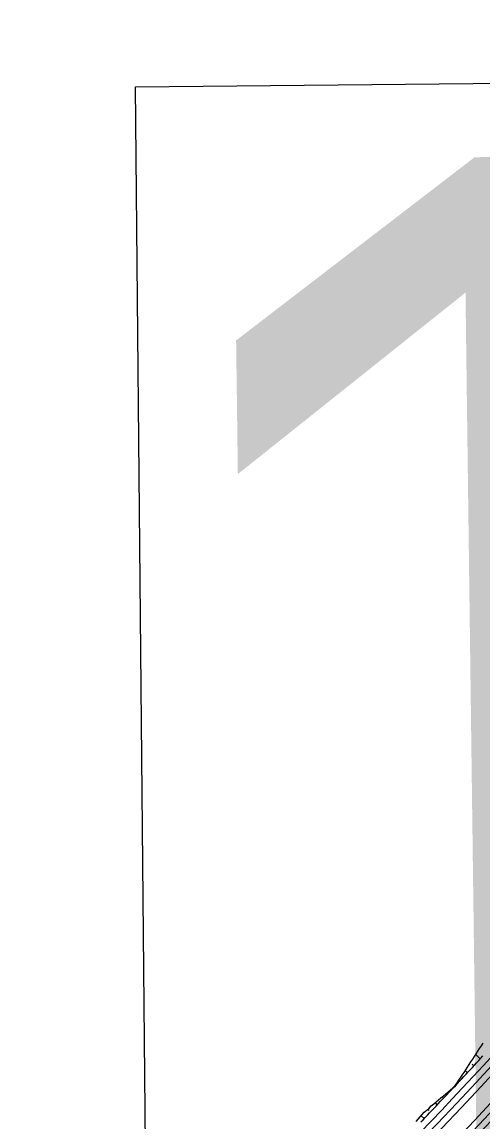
# Model space of a CAD drawing. Extents: x 6503541 to 6503743, y 5888004 to 5888145.
# Drawn here: x 6503683.822 to 6503685.576, y 5888085.781 to 5888089.97 of the extents above; entities that cross this region are included whole.
import ezdxf

# ---------------------------------------------------------------- set-up
doc = ezdxf.new("R2010")
doc.units = 0
doc.layers.add('12', color=7, linetype='Continuous')
doc.layers.add('tabela', color=7, linetype='Continuous')

msp = doc.modelspace()

# ---------------------------------------------------------------- linework, layer by layer
at = {"layer": '12'}
for p, q in [((6503685.5694, 5888086.0183), (6503685.552, 5888086.0343)), ((6503685.5205, 5888085.9654), (6503685.5119, 5888085.9734)), ((6503685.5385, 5888085.9978), (6503685.5449, 5888085.9918)), ((6503685.4522, 5888085.897), (6503685.4543, 5888085.8947)), ((6503685.474, 5888085.9164), (6503685.4743, 5888085.916)), ((6503685.3969, 5888085.8509), (6503685.4045, 5888085.8421)), ((6503685.4269, 5888085.8711), (6503685.4245, 5888085.874)), ((6503685.3446, 5888085.8016), (6503685.3557, 5888085.791)), ((6503685.3751, 5888085.8216), (6503685.3701, 5888085.8269))]:
    msp.add_line(p, q, dxfattribs=at)
for points in [[(6503685.474, 5888085.9164), (6503685.4807, 5888085.9264), (6503685.4874, 5888085.9364), (6503685.4941, 5888085.9465), (6503685.5008, 5888085.9565), (6503685.5074, 5888085.9666), (6503685.5141, 5888085.9766), (6503685.5207, 5888085.9867), (6503685.5274, 5888085.9968), (6503685.534, 5888086.0069), (6503685.5406, 5888086.0169), (6503685.5472, 5888086.027), (6503685.5538, 5888086.0371), (6503685.5604, 5888086.0472), (6503685.567, 5888086.0573), (6503685.5736, 5888086.0674), (6503685.5802, 5888086.0775)], [(6503685.343, 5888085.7778), (6503685.3513, 5888085.7864), (6503685.3595, 5888085.795), (6503685.3678, 5888085.8036), (6503685.376, 5888085.8122), (6503685.3843, 5888085.8208), (6503685.3925, 5888085.8295), (6503685.4007, 5888085.8381), (6503685.4089, 5888085.8467), (6503685.4171, 5888085.8554), (6503685.4253, 5888085.864), (6503685.4335, 5888085.8727), (6503685.4417, 5888085.8813), (6503685.4498, 5888085.89), (6503685.458, 5888085.8986), (6503685.4662, 5888085.9073), (6503685.4743, 5888085.916), (6503685.4825, 5888085.9247), (6503685.4906, 5888085.9334), (6503685.4988, 5888085.9421), (6503685.5069, 5888085.9508), (6503685.515, 5888085.9595), (6503685.5231, 5888085.9683), (6503685.5312, 5888085.977), (6503685.5393, 5888085.9857), (6503685.5474, 5888085.9945), (6503685.5555, 5888086.0032), (6503685.5636, 5888086.012), (6503685.5716, 5888086.0207), (6503685.5797, 5888086.0295)], [(6503685.3247, 5888085.779), (6503685.3327, 5888085.7878), (6503685.3405, 5888085.7968), (6503685.3482, 5888085.8059), (6503685.356, 5888085.8149), (6503685.3652, 5888085.8225), (6503685.3742, 5888085.8305), (6503685.3827, 5888085.8388), (6503685.3917, 5888085.8466), (6503685.4009, 5888085.8543), (6503685.4101, 5888085.862), (6503685.4193, 5888085.8697), (6503685.4286, 5888085.8773), (6503685.4378, 5888085.885), (6503685.447, 5888085.8927), (6503685.4562, 5888085.9004), (6503685.4654, 5888085.9081), (6503685.474, 5888085.9164)]]:
    msp.add_lwpolyline(points, dxfattribs=at)
for radius, start, end in [(14.9412, 282.48188, 335.91738), (14.9652, 282.48188, 335.91738), (15.0348, 282.48188, 335.91738), (15.0588, 282.48188, 335.91738), (14.9172, 309.2773, 323.58042), (15.0828, 309.69545, 323.58777)]:
    msp.add_arc((6503674.6145, 5888096.105), radius, start, end, dxfattribs=at)
at = {"layer": 'tabela'}
for p, q in [((6503684.2552, 5888089.7234), (6503691.4906, 5888089.7909)), ((6503684.2552, 5888089.7234), (6503691.4906, 5888089.7909)), ((6503684.3021, 5888084.7033), (6503684.2552, 5888089.7234)), ((6503684.3021, 5888084.7033), (6503684.2552, 5888089.7234))]:
    msp.add_line(p, q, dxfattribs=at)

# ---------------------------------------------------------------- texts
at = {"layer": '12'}
msp.add_text('14', height=4.22297, rotation=0.7393, dxfattribs=at).set_placement((6503684.141, 5888085.213))

doc.saveas('drawing.dxf')
